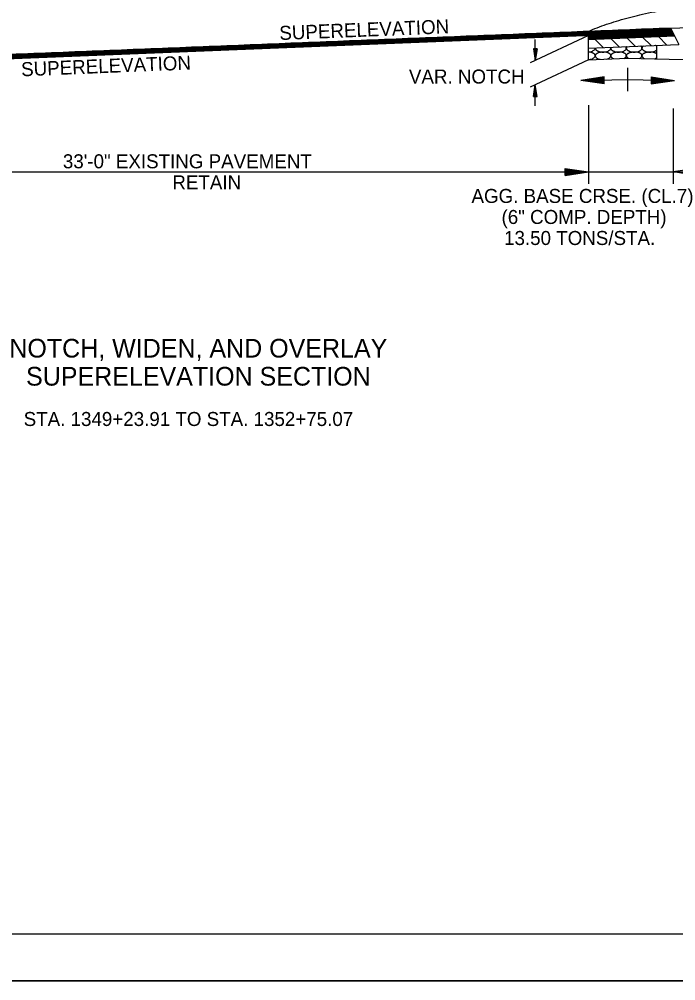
# Model space of a CAD drawing. Extents: x 2263886 to 2266026, y -3122850 to -3121850.
# Drawn here: x 2265593.78 to 2265621.86, y -3122657.16 to -3122616.01 of the extents above; entities that cross this region are included whole.
import ezdxf

# ---------------------------------------------------------------- set-up
doc = ezdxf.new("R2010")
doc.units = 0
for name, color, linetype in [('_CIVIL_CONSTRUCTION', 7, 'Continuous'), ('R_Border Prem', 7, 'Continuous'), ('R_Dimension', 7, 'Continuous'), ('R_Draft', 7, 'Continuous')]:
    doc.layers.add(name, color=color, linetype=linetype)

msp = doc.modelspace()

# ---------------------------------------------------------------- linework, layer by layer
at = {"layer": '_CIVIL_CONSTRUCTION'}
msp.add_line((2265525.688, -3122657.155), (2265692.355, -3122657.155), dxfattribs=at)
for points in [[(2265525.685, -3122550.488), (2265692.355, -3122550.488), (2265692.355, -3122657.157), (2265525.685, -3122657.157)], [(2265648.849, -3122552.436), (2265648.849, -3122557.376), (2265666.715, -3122557.376), (2265666.715, -3122558.836), (2265678.315, -3122558.836), (2265678.315, -3122571.002), (2265689.979, -3122571.002), (2265689.979, -3122655.166), (2265531.889, -3122655.166), (2265531.889, -3122552.436)]]:
    msp.add_lwpolyline(points, close=True, dxfattribs=at)
at = {"layer": 'R_Border Prem'}
for p, q in [((2265619.716, -3122616.465), (2265625.711, -3122616.226)), ((2265583.745, -3122617.905), (2265619.716, -3122616.465)), ((2265587.456, -3122617.926), (2265619.723, -3122616.635)), ((2265617.15, -3122616.738), (2265612.897, -3122616.738)), ((2265617.4, -3122616.728), (2265613.147, -3122616.728)), ((2265617.65, -3122616.718), (2265613.397, -3122616.718)), ((2265617.9, -3122616.708), (2265613.647, -3122616.708)), ((2265618.15, -3122616.698), (2265613.897, -3122616.698)), ((2265618.4, -3122616.688), (2265614.147, -3122616.688)), ((2265618.649, -3122616.678), (2265614.397, -3122616.678)), ((2265618.899, -3122616.668), (2265614.647, -3122616.668)), ((2265619.149, -3122616.658), (2265614.897, -3122616.658)), ((2265619.399, -3122616.648), (2265615.147, -3122616.648)), ((2265619.649, -3122616.638), (2265615.397, -3122616.638)), ((2265618.122, -3122616.706), (2265615.634, -3122617.878)), ((2265619.899, -3122616.628), (2265615.647, -3122616.628)), ((2265620.149, -3122616.618), (2265615.897, -3122616.618)), ((2265620.399, -3122616.608), (2265616.147, -3122616.608)), ((2265620.649, -3122616.598), (2265616.396, -3122616.598)), ((2265620.899, -3122616.588), (2265616.646, -3122616.588)), ((2265621.149, -3122616.578), (2265616.896, -3122616.578)), ((2265621.399, -3122616.568), (2265617.146, -3122616.568)), ((2265621.649, -3122616.558), (2265617.396, -3122616.558)), ((2265621.718, -3122616.548), (2265617.646, -3122616.548)), ((2265621.713, -3122616.538), (2265617.896, -3122616.538)), ((2265618.122, -3122617.245), (2265618.122, -3122616.699)), ((2265621.791, -3122616.708), (2265618.122, -3122616.708)), ((2265621.796, -3122616.718), (2265618.122, -3122616.718)), ((2265618.122, -3122616.87), (2265621.798, -3122616.722)), ((2265621.65, -3122616.728), (2265618.122, -3122616.728)), ((2265621.4, -3122616.738), (2265618.122, -3122616.738)), ((2265621.708, -3122616.528), (2265618.146, -3122616.528)), ((2265621.786, -3122616.698), (2265618.147, -3122616.698)), ((2265621.703, -3122616.518), (2265618.396, -3122616.518)), ((2265621.781, -3122616.688), (2265618.397, -3122616.688)), ((2265621.698, -3122616.508), (2265618.646, -3122616.508)), ((2265621.776, -3122616.678), (2265618.647, -3122616.678)), ((2265621.693, -3122616.498), (2265618.896, -3122616.498)), ((2265621.771, -3122616.668), (2265618.897, -3122616.668)), ((2265621.688, -3122616.488), (2265619.146, -3122616.488)), ((2265621.766, -3122616.658), (2265619.147, -3122616.658)), ((2265621.683, -3122616.478), (2265619.396, -3122616.478)), ((2265621.761, -3122616.648), (2265619.397, -3122616.648)), ((2265621.678, -3122616.468), (2265619.646, -3122616.468)), ((2265621.756, -3122616.638), (2265619.647, -3122616.638)), ((2265619.723, -3122616.635), (2265621.721, -3122616.555)), ((2265621.673, -3122616.458), (2265619.896, -3122616.458)), ((2265621.751, -3122616.628), (2265619.897, -3122616.628)), ((2265621.668, -3122616.448), (2265620.146, -3122616.448)), ((2265621.746, -3122616.618), (2265620.147, -3122616.618)), ((2265621.663, -3122616.438), (2265620.396, -3122616.438)), ((2265621.741, -3122616.608), (2265620.397, -3122616.608)), ((2265621.658, -3122616.428), (2265620.646, -3122616.428)), ((2265621.736, -3122616.598), (2265620.647, -3122616.598)), ((2265621.653, -3122616.418), (2265620.896, -3122616.418)), ((2265621.731, -3122616.588), (2265620.897, -3122616.588)), ((2265621.648, -3122616.408), (2265621.146, -3122616.408)), ((2265621.726, -3122616.578), (2265621.147, -3122616.578)), ((2265621.643, -3122616.398), (2265621.396, -3122616.398)), ((2265621.721, -3122616.568), (2265621.397, -3122616.568)), ((2265621.643, -3122616.398), (2265621.721, -3122616.556)), ((2265621.716, -3122616.558), (2265621.647, -3122616.558)), ((2265621.711, -3122616.549), (2265621.982, -3122617.09)), ((2265606.652, -3122617.158), (2265602.399, -3122617.158)), ((2265606.901, -3122617.148), (2265602.649, -3122617.148)), ((2265607.151, -3122617.138), (2265602.899, -3122617.138)), ((2265607.401, -3122617.128), (2265603.149, -3122617.128)), ((2265607.651, -3122617.118), (2265603.399, -3122617.118)), ((2265607.901, -3122617.108), (2265603.649, -3122617.108)), ((2265608.151, -3122617.098), (2265603.899, -3122617.098)), ((2265608.401, -3122617.088), (2265604.149, -3122617.088)), ((2265608.651, -3122617.078), (2265604.399, -3122617.078)), ((2265608.901, -3122617.068), (2265604.648, -3122617.068)), ((2265609.151, -3122617.058), (2265604.898, -3122617.058)), ((2265609.401, -3122617.048), (2265605.148, -3122617.048)), ((2265609.651, -3122617.038), (2265605.398, -3122617.038)), ((2265609.901, -3122617.028), (2265605.648, -3122617.028)), ((2265610.151, -3122617.018), (2265605.898, -3122617.018)), ((2265610.401, -3122617.008), (2265606.148, -3122617.008)), ((2265610.651, -3122616.998), (2265606.398, -3122616.998)), ((2265610.901, -3122616.988), (2265606.648, -3122616.988)), ((2265611.151, -3122616.978), (2265606.898, -3122616.978)), ((2265611.401, -3122616.968), (2265607.148, -3122616.968)), ((2265611.651, -3122616.958), (2265607.398, -3122616.958)), ((2265611.901, -3122616.948), (2265607.648, -3122616.948)), ((2265612.151, -3122616.938), (2265607.898, -3122616.938)), ((2265612.401, -3122616.928), (2265608.148, -3122616.928)), ((2265612.651, -3122616.918), (2265608.398, -3122616.918)), ((2265612.9, -3122616.908), (2265608.648, -3122616.908)), ((2265613.15, -3122616.898), (2265608.898, -3122616.898)), ((2265613.4, -3122616.888), (2265609.148, -3122616.888)), ((2265613.65, -3122616.878), (2265609.398, -3122616.878)), ((2265613.9, -3122616.868), (2265609.648, -3122616.868)), ((2265614.15, -3122616.858), (2265609.898, -3122616.858)), ((2265614.4, -3122616.848), (2265610.148, -3122616.848)), ((2265614.65, -3122616.838), (2265610.397, -3122616.838)), ((2265614.9, -3122616.828), (2265610.647, -3122616.828)), ((2265615.15, -3122616.818), (2265610.897, -3122616.818)), ((2265615.4, -3122616.808), (2265611.147, -3122616.808)), ((2265615.65, -3122616.798), (2265611.397, -3122616.798)), ((2265615.9, -3122616.788), (2265611.647, -3122616.788)), ((2265616.15, -3122616.778), (2265611.897, -3122616.778)), ((2265616.4, -3122616.768), (2265612.147, -3122616.768)), ((2265616.65, -3122616.758), (2265612.397, -3122616.758)), ((2265616.9, -3122616.748), (2265612.647, -3122616.748)), ((2265615.847, -3122617.777), (2265615.847, -3122616.877)), ((2265621.15, -3122616.748), (2265618.122, -3122616.748)), ((2265620.9, -3122616.758), (2265618.122, -3122616.758)), ((2265620.65, -3122616.768), (2265618.122, -3122616.768)), ((2265620.4, -3122616.778), (2265618.122, -3122616.778)), ((2265620.15, -3122616.788), (2265618.122, -3122616.788)), ((2265619.9, -3122616.798), (2265618.122, -3122616.798)), ((2265619.65, -3122616.808), (2265618.122, -3122616.808)), ((2265619.4, -3122616.818), (2265618.122, -3122616.818)), ((2265619.151, -3122616.828), (2265618.122, -3122616.828)), ((2265618.901, -3122616.838), (2265618.122, -3122616.838)), ((2265618.651, -3122616.848), (2265618.122, -3122616.848)), ((2265618.401, -3122616.858), (2265618.122, -3122616.858)), ((2265618.151, -3122616.868), (2265618.122, -3122616.868)), ((2265618.122, -3122617.245), (2265621.982, -3122617.09)), ((2265618.399, -3122616.858), (2265618.759, -3122617.219)), ((2265619.079, -3122616.831), (2265619.439, -3122617.192)), ((2265619.759, -3122616.804), (2265620.119, -3122617.165)), ((2265620.438, -3122616.777), (2265620.799, -3122617.137)), ((2265621.027, -3122617.128), (2265621.027, -3122617.704)), ((2265621.118, -3122616.75), (2265621.479, -3122617.11)), ((2265596.403, -3122617.568), (2265592.151, -3122617.568)), ((2265596.653, -3122617.558), (2265592.401, -3122617.558)), ((2265596.903, -3122617.548), (2265592.651, -3122617.548)), ((2265597.153, -3122617.538), (2265592.9, -3122617.538)), ((2265597.403, -3122617.528), (2265593.15, -3122617.528)), ((2265597.653, -3122617.518), (2265593.4, -3122617.518)), ((2265597.903, -3122617.508), (2265593.65, -3122617.508)), ((2265598.153, -3122617.498), (2265593.9, -3122617.498)), ((2265598.403, -3122617.488), (2265594.15, -3122617.488)), ((2265598.653, -3122617.478), (2265594.4, -3122617.478)), ((2265598.903, -3122617.468), (2265594.65, -3122617.468)), ((2265599.153, -3122617.458), (2265594.9, -3122617.458)), ((2265599.403, -3122617.448), (2265595.15, -3122617.448)), ((2265599.653, -3122617.438), (2265595.4, -3122617.438)), ((2265599.903, -3122617.428), (2265595.65, -3122617.428)), ((2265600.153, -3122617.418), (2265595.9, -3122617.418)), ((2265600.403, -3122617.408), (2265596.15, -3122617.408)), ((2265600.653, -3122617.398), (2265596.4, -3122617.398)), ((2265600.903, -3122617.388), (2265596.65, -3122617.388)), ((2265601.152, -3122617.378), (2265596.9, -3122617.378)), ((2265601.402, -3122617.368), (2265597.15, -3122617.368)), ((2265601.652, -3122617.358), (2265597.4, -3122617.358)), ((2265601.902, -3122617.348), (2265597.65, -3122617.348)), ((2265602.152, -3122617.338), (2265597.9, -3122617.338)), ((2265602.402, -3122617.328), (2265598.15, -3122617.328)), ((2265602.652, -3122617.318), (2265598.4, -3122617.318)), ((2265602.902, -3122617.308), (2265598.649, -3122617.308)), ((2265603.152, -3122617.298), (2265598.899, -3122617.298)), ((2265603.402, -3122617.288), (2265599.149, -3122617.288)), ((2265603.652, -3122617.278), (2265599.399, -3122617.278)), ((2265603.902, -3122617.268), (2265599.649, -3122617.268)), ((2265604.152, -3122617.258), (2265599.899, -3122617.258)), ((2265604.402, -3122617.248), (2265600.149, -3122617.248)), ((2265604.652, -3122617.238), (2265600.399, -3122617.238)), ((2265604.902, -3122617.228), (2265600.649, -3122617.228)), ((2265605.152, -3122617.218), (2265600.899, -3122617.218)), ((2265605.402, -3122617.208), (2265601.149, -3122617.208)), ((2265605.652, -3122617.198), (2265601.399, -3122617.198)), ((2265605.902, -3122617.188), (2265601.649, -3122617.188)), ((2265606.152, -3122617.178), (2265601.899, -3122617.178)), ((2265606.402, -3122617.168), (2265602.149, -3122617.168)), ((2265615.772, -3122617.277), (2265615.847, -3122617.777)), ((2265615.922, -3122617.277), (2265615.772, -3122617.277)), ((2265615.784, -3122617.277), (2265615.847, -3122617.694)), ((2265615.797, -3122617.277), (2265615.847, -3122617.608)), ((2265615.809, -3122617.277), (2265615.847, -3122617.525)), ((2265615.822, -3122617.277), (2265615.847, -3122617.44)), ((2265615.835, -3122617.277), (2265615.847, -3122617.356)), ((2265615.922, -3122617.277), (2265615.847, -3122617.777)), ((2265615.871, -3122617.277), (2265615.847, -3122617.44)), ((2265615.896, -3122617.277), (2265615.847, -3122617.608)), ((2265615.909, -3122617.277), (2265615.847, -3122617.694)), ((2265615.884, -3122617.277), (2265615.847, -3122617.525)), ((2265615.858, -3122617.277), (2265615.847, -3122617.356)), ((2265618.122, -3122617.745), (2265618.122, -3122617.245)), ((2265593.904, -3122617.668), (2265589.651, -3122617.668)), ((2265594.154, -3122617.658), (2265589.901, -3122617.658)), ((2265594.404, -3122617.648), (2265590.151, -3122617.648)), ((2265594.654, -3122617.638), (2265590.401, -3122617.638)), ((2265594.904, -3122617.628), (2265590.651, -3122617.628)), ((2265595.153, -3122617.618), (2265590.901, -3122617.618)), ((2265595.403, -3122617.608), (2265591.151, -3122617.608)), ((2265595.653, -3122617.598), (2265591.401, -3122617.598)), ((2265595.903, -3122617.588), (2265591.651, -3122617.588)), ((2265596.153, -3122617.578), (2265591.901, -3122617.578)), ((2265618.122, -3122617.745), (2265615.634, -3122618.917)), ((2265618.122, -3122617.745), (2265619.773, -3122617.679)), ((2265619.745, -3122617.678), (2265632.545, -3122617.934)), ((2265619.797, -3122618.088), (2265619.797, -3122619.088)), ((2265617.794, -3122618.628), (2265619.797, -3122618.588)), ((2265619.797, -3122618.588), (2265621.799, -3122618.628)), ((2265615.772, -3122619.316), (2265615.847, -3122618.816)), ((2265615.784, -3122619.316), (2265615.847, -3122618.9)), ((2265615.797, -3122619.316), (2265615.847, -3122618.986)), ((2265615.809, -3122619.316), (2265615.847, -3122619.069)), ((2265615.822, -3122619.316), (2265615.847, -3122619.154)), ((2265615.847, -3122619.716), (2265615.847, -3122618.816)), ((2265615.922, -3122619.316), (2265615.847, -3122618.816)), ((2265615.909, -3122619.316), (2265615.847, -3122618.9)), ((2265615.896, -3122619.316), (2265615.847, -3122618.986)), ((2265615.884, -3122619.316), (2265615.847, -3122619.069)), ((2265615.871, -3122619.316), (2265615.847, -3122619.154)), ((2265615.772, -3122619.316), (2265615.922, -3122619.316)), ((2265615.835, -3122619.316), (2265615.847, -3122619.237)), ((2265615.858, -3122619.316), (2265615.847, -3122619.237)), ((2265618.122, -3122619.683), (2265618.122, -3122622.544)), ((2265621.748, -3122619.823), (2265621.748, -3122623.044)), ((2265617.122, -3122622.394), (2265618.122, -3122622.544)), ((2265617.122, -3122622.694), (2265617.122, -3122622.394)), ((2265617.122, -3122622.419), (2265617.955, -3122622.544)), ((2265617.122, -3122622.445), (2265617.783, -3122622.544)), ((2265617.122, -3122622.47), (2265617.616, -3122622.544)), ((2265617.122, -3122622.495), (2265617.447, -3122622.544)), ((2265622.748, -3122622.394), (2265621.748, -3122622.544)), ((2265585.452, -3122622.544), (2265618.122, -3122622.544)), ((2265617.122, -3122622.521), (2265617.28, -3122622.544)), ((2265617.122, -3122622.694), (2265618.122, -3122622.544)), ((2265617.122, -3122622.593), (2265617.447, -3122622.544)), ((2265617.122, -3122622.644), (2265617.783, -3122622.544)), ((2265617.122, -3122622.669), (2265617.955, -3122622.544)), ((2265617.122, -3122622.619), (2265617.616, -3122622.544)), ((2265617.122, -3122622.568), (2265617.28, -3122622.544)), ((2265618.122, -3122622.544), (2265618.122, -3122623.044)), ((2265618.122, -3122622.544), (2265625.173, -3122622.544)), ((2265622.748, -3122622.694), (2265621.748, -3122622.544))]:
    msp.add_line(p, q, dxfattribs=at)
for points, degree in [([(2265618.111, -3122616.528), (2265622.535, -3122614.623), (2265640.999, -3122616.449), (2265645.626, -3122614.869)], 2), ([(2265619.769, -3122617.183), (2265619.763, -3122617.189), (2265619.756, -3122617.204), (2265619.749, -3122617.227), (2265619.739, -3122617.248), (2265619.749, -3122617.272), (2265619.758, -3122617.293), (2265619.777, -3122617.316), (2265619.802, -3122617.331), (2265619.818, -3122617.354), (2265619.844, -3122617.359), (2265619.879, -3122617.38), (2265619.941, -3122617.396), (2265620.021, -3122617.413), (2265620.116, -3122617.411), (2265620.214, -3122617.398), (2265620.304, -3122617.374), (2265620.363, -3122617.328), (2265620.405, -3122617.292), (2265620.41, -3122617.253), (2265620.411, -3122617.22), (2265620.403, -3122617.191), (2265620.386, -3122617.172), (2265620.375, -3122617.161), (2265620.367, -3122617.156), (2265620.366, -3122617.155)], 3), ([(2265620.482, -3122617.15), (2265620.47, -3122617.158), (2265620.453, -3122617.172), (2265620.436, -3122617.183), (2265620.431, -3122617.189)], 3), ([(2265621.027, -3122617.151), (2265621.022, -3122617.148), (2265621.011, -3122617.143), (2265621.001, -3122617.134), (2265620.994, -3122617.13)], 3), ([(2265618.122, -3122617.408), (2265618.151, -3122617.406), (2265618.215, -3122617.397), (2265618.301, -3122617.374), (2265618.36, -3122617.328), (2265618.402, -3122617.292), (2265618.406, -3122617.257), (2265618.407, -3122617.239), (2265618.407, -3122617.233)], 3), ([(2265618.122, -3122617.734), (2265618.151, -3122617.732), (2265618.215, -3122617.723), (2265618.301, -3122617.7), (2265618.36, -3122617.654), (2265618.402, -3122617.618), (2265618.406, -3122617.579), (2265618.407, -3122617.546), (2265618.399, -3122617.518), (2265618.383, -3122617.498), (2265618.365, -3122617.482), (2265618.339, -3122617.471), (2265618.317, -3122617.453), (2265618.285, -3122617.441), (2265618.244, -3122617.421), (2265618.185, -3122617.417), (2265618.143, -3122617.414), (2265618.122, -3122617.413)], 3), ([(2265618.434, -3122617.509), (2265618.428, -3122617.515), (2265618.42, -3122617.53), (2265618.414, -3122617.553), (2265618.403, -3122617.574), (2265618.413, -3122617.598), (2265618.423, -3122617.619), (2265618.442, -3122617.642), (2265618.466, -3122617.657), (2265618.482, -3122617.68), (2265618.509, -3122617.685), (2265618.543, -3122617.706), (2265618.583, -3122617.717), (2265618.612, -3122617.723), (2265618.619, -3122617.725)], 3), ([(2265618.412, -3122617.233), (2265618.41, -3122617.239), (2265618.404, -3122617.251), (2265618.413, -3122617.272), (2265618.423, -3122617.293), (2265618.442, -3122617.316), (2265618.466, -3122617.331), (2265618.482, -3122617.354), (2265618.509, -3122617.359), (2265618.543, -3122617.38), (2265618.605, -3122617.396), (2265618.686, -3122617.413), (2265618.78, -3122617.411), (2265618.879, -3122617.398), (2265618.968, -3122617.374), (2265619.028, -3122617.328), (2265619.07, -3122617.292), (2265619.074, -3122617.253), (2265619.075, -3122617.226), (2265619.072, -3122617.211), (2265619.071, -3122617.207)], 3), ([(2265618.91, -3122617.713), (2265618.932, -3122617.707), (2265618.977, -3122617.693), (2265619.028, -3122617.654), (2265619.07, -3122617.618), (2265619.074, -3122617.579), (2265619.075, -3122617.546), (2265619.067, -3122617.518), (2265619.051, -3122617.498), (2265619.033, -3122617.482), (2265619.007, -3122617.471), (2265618.985, -3122617.453), (2265618.952, -3122617.441), (2265618.912, -3122617.421), (2265618.846, -3122617.417), (2265618.776, -3122617.412), (2265618.705, -3122617.419), (2265618.651, -3122617.419), (2265618.604, -3122617.433), (2265618.559, -3122617.44), (2265618.515, -3122617.455), (2265618.476, -3122617.477), (2265618.45, -3122617.498), (2265618.432, -3122617.51), (2265618.428, -3122617.515)], 3), ([(2265619.087, -3122617.206), (2265619.085, -3122617.212), (2265619.081, -3122617.227), (2265619.071, -3122617.248), (2265619.081, -3122617.272), (2265619.091, -3122617.293), (2265619.11, -3122617.316), (2265619.134, -3122617.331), (2265619.15, -3122617.354), (2265619.176, -3122617.359), (2265619.211, -3122617.38), (2265619.273, -3122617.396), (2265619.353, -3122617.413), (2265619.448, -3122617.411), (2265619.547, -3122617.398), (2265619.636, -3122617.374), (2265619.696, -3122617.328), (2265619.737, -3122617.292), (2265619.742, -3122617.253), (2265619.743, -3122617.22), (2265619.736, -3122617.195), (2265619.728, -3122617.183), (2265619.726, -3122617.18)], 3), ([(2265619.102, -3122617.509), (2265619.095, -3122617.515), (2265619.088, -3122617.53), (2265619.081, -3122617.553), (2265619.071, -3122617.574), (2265619.081, -3122617.598), (2265619.091, -3122617.619), (2265619.11, -3122617.642), (2265619.134, -3122617.657), (2265619.15, -3122617.68), (2265619.176, -3122617.685), (2265619.192, -3122617.696), (2265619.203, -3122617.701)], 3), ([(2265619.653, -3122617.683), (2265619.669, -3122617.674), (2265619.699, -3122617.651), (2265619.737, -3122617.618), (2265619.742, -3122617.579), (2265619.743, -3122617.546), (2265619.735, -3122617.518), (2265619.719, -3122617.498), (2265619.701, -3122617.482), (2265619.675, -3122617.471), (2265619.653, -3122617.453), (2265619.62, -3122617.441), (2265619.58, -3122617.421), (2265619.514, -3122617.417), (2265619.444, -3122617.412), (2265619.373, -3122617.419), (2265619.319, -3122617.419), (2265619.272, -3122617.433), (2265619.226, -3122617.44), (2265619.183, -3122617.455), (2265619.144, -3122617.477), (2265619.118, -3122617.498), (2265619.1, -3122617.51), (2265619.096, -3122617.515)], 3), ([(2265619.769, -3122617.509), (2265619.763, -3122617.515), (2265619.756, -3122617.53), (2265619.749, -3122617.553), (2265619.739, -3122617.574), (2265619.749, -3122617.598), (2265619.758, -3122617.619), (2265619.777, -3122617.642), (2265619.802, -3122617.657), (2265619.816, -3122617.675), (2265619.824, -3122617.679), (2265619.826, -3122617.68)], 3), ([(2265619.775, -3122617.178), (2265619.771, -3122617.182), (2265619.767, -3122617.185), (2265619.763, -3122617.189)], 3), ([(2265620.31, -3122617.689), (2265620.331, -3122617.68), (2265620.363, -3122617.654), (2265620.405, -3122617.618), (2265620.41, -3122617.579), (2265620.411, -3122617.546), (2265620.403, -3122617.518), (2265620.386, -3122617.498), (2265620.369, -3122617.482), (2265620.343, -3122617.471), (2265620.321, -3122617.453), (2265620.288, -3122617.441), (2265620.248, -3122617.421), (2265620.182, -3122617.417), (2265620.111, -3122617.412), (2265620.041, -3122617.419), (2265619.987, -3122617.419), (2265619.94, -3122617.433), (2265619.894, -3122617.44), (2265619.851, -3122617.455), (2265619.812, -3122617.477), (2265619.786, -3122617.498), (2265619.768, -3122617.51), (2265619.763, -3122617.515)], 3), ([(2265620.437, -3122617.183), (2265620.431, -3122617.189), (2265620.424, -3122617.204), (2265620.417, -3122617.227), (2265620.407, -3122617.248), (2265620.417, -3122617.272), (2265620.426, -3122617.293), (2265620.445, -3122617.316), (2265620.47, -3122617.331), (2265620.485, -3122617.354), (2265620.512, -3122617.359), (2265620.547, -3122617.38), (2265620.609, -3122617.396), (2265620.689, -3122617.413), (2265620.784, -3122617.411), (2265620.882, -3122617.398), (2265620.969, -3122617.374), (2265621.011, -3122617.343), (2265621.027, -3122617.331)], 3), ([(2265620.437, -3122617.509), (2265620.431, -3122617.515), (2265620.424, -3122617.53), (2265620.417, -3122617.553), (2265620.407, -3122617.574), (2265620.417, -3122617.598), (2265620.426, -3122617.619), (2265620.445, -3122617.642), (2265620.47, -3122617.657), (2265620.485, -3122617.68), (2265620.507, -3122617.683), (2265620.518, -3122617.69), (2265620.524, -3122617.694)], 3), ([(2265621.027, -3122617.477), (2265621.022, -3122617.475), (2265621.008, -3122617.468), (2265620.988, -3122617.453), (2265620.956, -3122617.441), (2265620.916, -3122617.421), (2265620.85, -3122617.417), (2265620.779, -3122617.412), (2265620.709, -3122617.419), (2265620.654, -3122617.419), (2265620.607, -3122617.433), (2265620.562, -3122617.44), (2265620.519, -3122617.455), (2265620.48, -3122617.477), (2265620.454, -3122617.498), (2265620.436, -3122617.51), (2265620.431, -3122617.515)], 3), ([(2265618.174, -3122617.743), (2265618.156, -3122617.741), (2265618.139, -3122617.74), (2265618.122, -3122617.739)], 3), ([(2265620.947, -3122617.702), (2265620.957, -3122617.698), (2265620.987, -3122617.687), (2265621.011, -3122617.669), (2265621.027, -3122617.657)], 3)]:
    msp.add_open_spline(points, degree=degree, dxfattribs=at)
at = {"layer": 'R_Dimension'}
for p, q in [((2265618.794, -3122618.478), (2265617.794, -3122618.628)), ((2265618.794, -3122618.778), (2265617.794, -3122618.628)), ((2265618.794, -3122618.503), (2265617.961, -3122618.628)), ((2265618.794, -3122618.753), (2265617.961, -3122618.628)), ((2265618.794, -3122618.529), (2265618.133, -3122618.628)), ((2265618.794, -3122618.728), (2265618.133, -3122618.628)), ((2265618.794, -3122618.554), (2265618.3, -3122618.628)), ((2265618.794, -3122618.703), (2265618.3, -3122618.628)), ((2265618.794, -3122618.579), (2265618.469, -3122618.628)), ((2265618.794, -3122618.677), (2265618.469, -3122618.628)), ((2265618.794, -3122618.605), (2265618.636, -3122618.628)), ((2265618.794, -3122618.652), (2265618.636, -3122618.628)), ((2265618.794, -3122618.778), (2265618.794, -3122618.478)), ((2265620.799, -3122618.478), (2265621.799, -3122618.628)), ((2265620.799, -3122618.478), (2265620.799, -3122618.778)), ((2265620.799, -3122618.503), (2265621.632, -3122618.628)), ((2265620.799, -3122618.529), (2265621.46, -3122618.628)), ((2265620.799, -3122618.554), (2265621.293, -3122618.628)), ((2265620.799, -3122618.58), (2265621.124, -3122618.628)), ((2265620.799, -3122618.605), (2265620.957, -3122618.628)), ((2265620.799, -3122618.778), (2265621.799, -3122618.628)), ((2265620.799, -3122618.677), (2265621.124, -3122618.628)), ((2265620.799, -3122618.728), (2265621.46, -3122618.628)), ((2265620.799, -3122618.753), (2265621.632, -3122618.628)), ((2265620.799, -3122618.703), (2265621.293, -3122618.628)), ((2265620.799, -3122618.652), (2265620.957, -3122618.628))]:
    msp.add_line(p, q, dxfattribs=at)
at = {"layer": 'R_Draft'}
msp.add_line((2265689.979, -3122655.166), (2265531.889, -3122655.166), dxfattribs=at)

# ---------------------------------------------------------------- texts
at = {"layer": 'R_Border Prem'}
for s, rotation, p in [('SUPERELEVATION', 2.291, (2265604.913, -3122616.899)), ('SUPERELEVATION', 2.291, (2265593.869, -3122618.451)), ('33\'-0" EXISTING PAVEMENT', 360, (2265595.643, -3122622.387)), ('RETAIN', 360, (2265600.325, -3122623.287))]:
    msp.add_text(s, height=0.6, rotation=rotation, dxfattribs=at).set_placement(p)
for s, height, p in [('VAR. NOTCH', 0.6, (2265610.443, -3122618.759)), ('AGG. BASE CRSE. (CL.7)', 0.6, (2265613.12, -3122623.869)), ('(6" COMP. DEPTH)', 0.6, (2265614.405, -3122624.769)), ('13.50 TONS/STA.', 0.6, (2265614.514, -3122625.669)), ('NOTCH, WIDEN, AND OVERLAY ', 0.8, (2265593.353, -3122630.486)), ('SUPERELEVATION SECTION', 0.8, (2265594.068, -3122631.686)), ('STA. 1349+23.91 TO STA. 1352+75.07', 0.6, (2265593.966, -3122633.415))]:
    msp.add_text(s, height=height, dxfattribs=at).set_placement(p)

doc.saveas('drawing.dxf')
